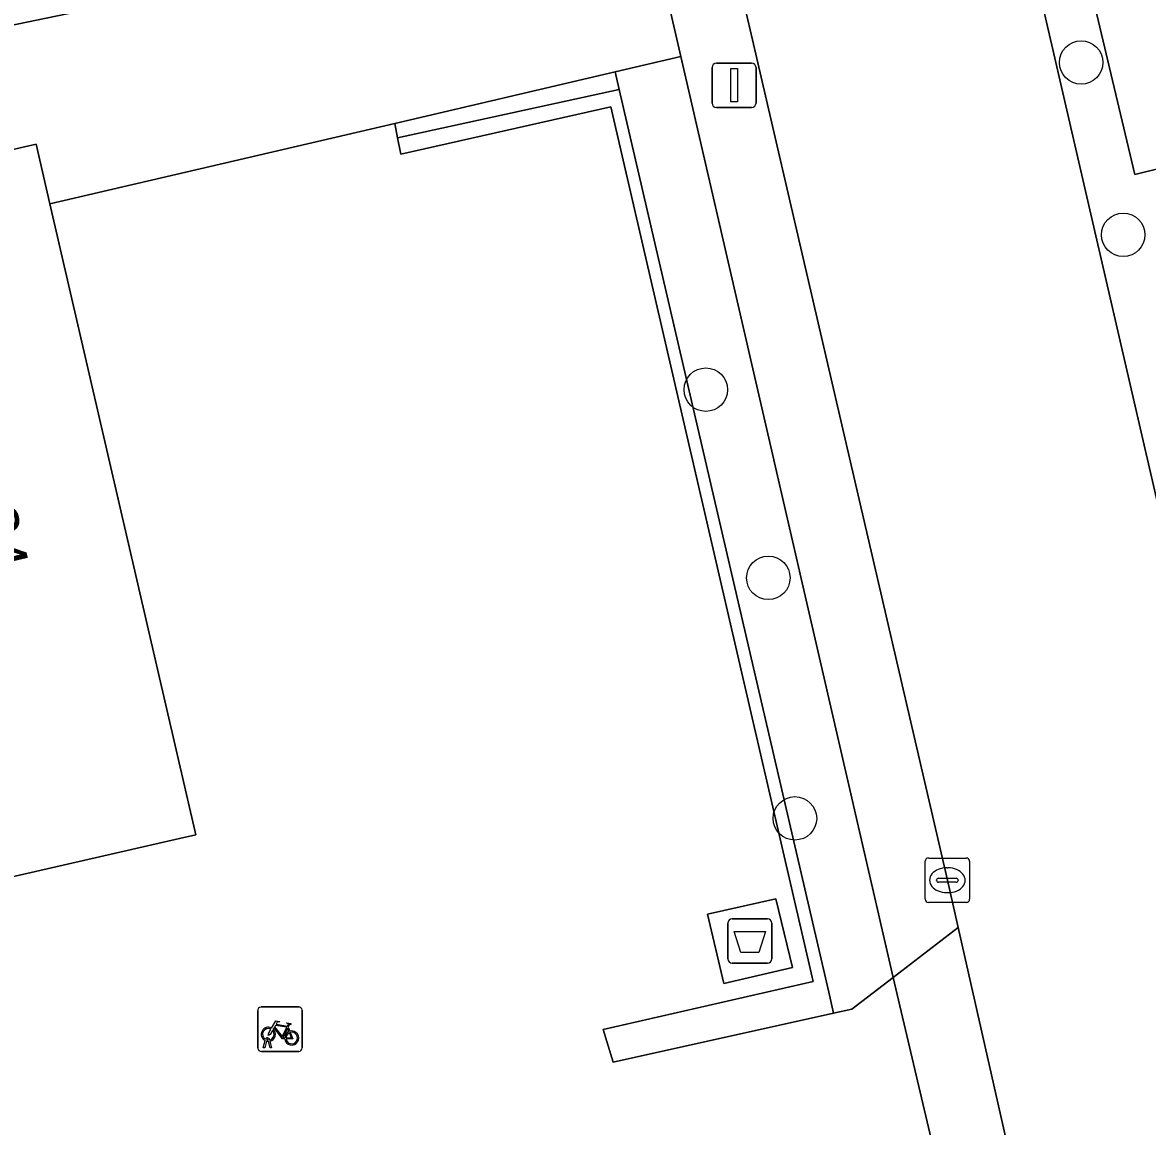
# Model space of a CAD drawing. Extents: x 156412 to 157779, y 382335 to 383768.
# Drawn here: x 156596.68 to 156622, y 383122.59 to 383147.44 of the extents above; entities that cross this region are included whole.
import ezdxf

# ---------------------------------------------------------------- set-up
doc = ezdxf.new("R2010")
doc.units = 0
for name, color, linetype in [('IMGEO_Afval_apart_plaats', 7, 'Continuous'), ('IMGEO_Berm_groen', 7, 'Continuous'), ('IMGEO_Boom', 7, 'Continuous'), ('IMGEO_Erf', 7, 'Continuous'), ('IMGEO_Fietsenrek', 7, 'Continuous'), ('IMGEO_Grasland_overig', 7, 'Continuous'), ('IMGEO_Greppel_droge_sloot', 7, 'Continuous'), ('IMGEO_Groenvoorziening', 7, 'Continuous'), ('IMGEO_Haag', 7, 'Continuous'), ('IMGEO_Kolk', 7, 'Continuous'), ('IMGEO_Lichtmast', 7, 'Continuous'), ('IMGEO_Pand', 7, 'Continuous'), ('IMGEO_Pand_nummerreeks', 7, 'Continuous'), ('IMGEO_Rijbaan_lokaal_gesloten', 7, 'Continuous'), ('IMGEO_Voetpad_gesloten', 7, 'Continuous'), ('IMGEO_Voetpad_open', 7, 'Continuous')]:
    doc.layers.add(name, color=color, linetype=linetype)

msp = doc.modelspace()

# ---------------------------------------------------------------- linework, layer by layer
at = {"layer": 'IMGEO_Afval_apart_plaats'}
for p, q in [((156612.554, 383126.366), (156612.554, 383127.166)), ((156612.554, 383127.166), (156612.554, 383126.366)), ((156612.654, 383127.266), (156613.444, 383127.266)), ((156613.444, 383127.266), (156612.654, 383127.266)), ((156613.544, 383127.166), (156613.544, 383126.366)), ((156613.544, 383126.366), (156613.544, 383127.166)), ((156613.444, 383126.266), (156612.654, 383126.266)), ((156612.654, 383126.266), (156613.444, 383126.266))]:
    msp.add_line(p, q, dxfattribs=at)
msp.add_lwpolyline([(156612.697, 383126.98), (156613.401, 383126.98), (156613.252, 383126.51), (156612.846, 383126.51), (156612.697, 383126.98)], dxfattribs=at)
for centre, start, end in [((156612.654, 383127.166), 90, 180), ((156612.654, 383127.166), 90, 180), ((156613.444, 383127.166), 0, 90), ((156613.444, 383127.166), 360, 90), ((156612.654, 383126.366), 180, 270), ((156612.654, 383126.366), 180, 270), ((156613.444, 383126.366), 270, 0), ((156613.444, 383126.366), 270, 0)]:
    msp.add_arc(centre, 0.1, start, end, dxfattribs=at)
at = {"layer": 'IMGEO_Berm_groen'}
for points in [[(156621.979, 383159.872), (156617.12, 383158.729), (156624.688, 383125.939), (156626.878, 383126.427), (156629.528, 383127.017)], [(156622.88, 383150.173), (156624.128, 383144.612), (156622.838, 383144.293), (156621.714, 383144.015), (156618.502, 383157.546), (156620.736, 383158.183)]]:
    msp.add_lwpolyline(points, close=True, dxfattribs=at)
at = {"layer": 'IMGEO_Boom'}
for centre in [(156620.506, 383146.54), (156621.452, 383142.662), (156612.059, 383139.175), (156613.466, 383134.94), (156614.065, 383129.527)]:
    msp.add_circle(centre, 0.489, dxfattribs=at)
at = {"layer": 'IMGEO_Erf'}
msp.add_lwpolyline([(156617.711, 383119.865), (156616.276, 383125.948), (156615.344, 383125.231), (156614.932, 383125.14), (156609.971, 383124.044), (156609.753, 383124.778), (156614.474, 383125.856), (156609.922, 383145.54), (156605.193, 383144.474), (156605.123, 383144.846), (156605.062, 383145.169), (156597.298, 383143.356), (156600.586, 383129.157), (156600.216, 383129.072), (156584.104, 383125.384), (156584.006, 383125.796), (156582.216, 383125.372), (156581.726, 383127.443), (156583.516, 383127.867), (156580.505, 383140.591), (156575.457, 383139.414), (156583.528, 383104.391)], dxfattribs=at)
msp.add_lwpolyline([(156612.095, 383127.369), (156613.634, 383127.714), (156614.007, 383126.174), (156612.466, 383125.812)], close=True, dxfattribs=at)
at = {"layer": 'IMGEO_Fietsenrek'}
for p, q in [((156601.975, 383124.357), (156601.975, 383125.198)), ((156601.975, 383125.198), (156601.975, 383124.357)), ((156602.05, 383125.282), (156602.891, 383125.282)), ((156602.891, 383125.282), (156602.05, 383125.282)), ((156602.975, 383125.207), (156602.975, 383124.366)), ((156602.975, 383124.366), (156602.975, 383125.207)), ((156602.662, 383124.831), (156602.698, 383124.736)), ((156602.102, 383124.366), (156602.141, 383124.526)), ((156602.136, 383124.366), (156602.102, 383124.366)), ((156602.171, 383124.514), (156602.136, 383124.366)), ((156602.213, 383124.538), (156602.212, 383124.542)), ((156602.254, 383124.366), (156602.22, 383124.508)), ((156602.244, 383124.549), (156602.245, 383124.542)), ((156602.252, 383124.512), (156602.287, 383124.366)), ((156602.287, 383124.366), (156602.254, 383124.366)), ((156602.9, 383124.282), (156602.059, 383124.282)), ((156602.059, 383124.282), (156602.9, 383124.282))]:
    msp.add_line(p, q, dxfattribs=at)
for points in [[(156602.288, 383124.808), (156602.383, 383124.972), (156602.469, 383124.958), (156602.471, 383124.949), (156602.415, 383124.938), (156602.388, 383124.893), (156602.644, 383124.852)], [(156602.584, 383124.564), (156602.534, 383124.564), (156602.343, 383124.815), (156602.324, 383124.783)], [(156602.631, 383124.827), (156602.374, 383124.868), (156602.357, 383124.839), (156602.524, 383124.619), (156602.631, 383124.827)], [(156602.644, 383124.852), (156602.669, 383124.901), (156602.663, 383124.905), (156602.64, 383124.909), (156602.628, 383124.916), (156602.627, 383124.919), (156602.629, 383124.924), (156602.724, 383124.909), (156602.726, 383124.899), (156602.716, 383124.886), (156602.704, 383124.88), (156602.69, 383124.886), (156602.662, 383124.831)], [(156602.309, 383124.756), (156602.257, 383124.666), (156602.217, 383124.641), (156602.218, 383124.688), (156602.273, 383124.782)], [(156602.679, 383124.729), (156602.649, 383124.806), (156602.54, 383124.588), (156602.583, 383124.588)], [(156602.613, 383124.588), (156602.733, 383124.587), (156602.689, 383124.701)], [(156602.709, 383124.708), (156602.764, 383124.563), (156602.614, 383124.563)]]:
    msp.add_lwpolyline(points, dxfattribs=at)
for centre, radius, start, end in [((156602.053, 383125.204), 0.0779, 92.4484, 184.2845), ((156602.053, 383125.204), 0.0779, 92.4484, 184.2845), ((156602.897, 383125.204), 0.0779, 2.4484, 94.2845), ((156602.897, 383125.204), 0.0779, 2.4484, 94.2845), ((156602.215, 383124.667), 0.159, 62.6766, 242.1369), ((156602.215, 383124.667), 0.129, 63.3192, 238.903), ((156602.195, 383124.538), 0.0499, 12.8025, 158.6934), ((156602.215, 383124.667), 0.129, 283.6043, 43.4302), ((156602.215, 383124.667), 0.159, 283.5766, 46.6042), ((156602.742, 383124.583), 0.159, 113.3408, 178.3217), ((156602.742, 383124.583), 0.159, 187.0065, 105.7708), ((156602.742, 383124.583), 0.129, 113.923, 177.9556), ((156602.742, 383124.583), 0.129, 188.6715, 104.5883), ((156602.053, 383124.36), 0.0779, 182.4484, 274.2845), ((156602.053, 383124.36), 0.0779, 182.4484, 274.2845), ((156602.215, 383124.667), 0.159, 253.9967, 271.7867), ((156602.195, 383124.538), 0.0174, 12.8025, 163.4502), ((156602.215, 383124.667), 0.129, 253.415, 269.0204), ((156602.897, 383124.36), 0.0779, 272.4484, 4.2845), ((156602.897, 383124.36), 0.0779, 272.4484, 4.2845)]:
    msp.add_arc(centre, radius, start, end, dxfattribs=at)
at = {"layer": 'IMGEO_Grasland_overig'}
msp.add_lwpolyline([(156610.109, 383145.93), (156610.017, 383146.326), (156605.062, 383145.169), (156605.123, 383144.846)], close=True, dxfattribs=at)
at = {"layer": 'IMGEO_Greppel_droge_sloot'}
msp.add_lwpolyline([(156622.88, 383150.173), (156620.736, 383158.183), (156618.502, 383157.546), (156621.714, 383144.015), (156622.838, 383144.293), (156624.128, 383144.612)], close=True, dxfattribs=at)
at = {"layer": 'IMGEO_Groenvoorziening'}
for points in [[(156575.073, 383139.653), (156580.431, 383140.903), (156596.987, 383144.697), (156597.298, 383143.356), (156605.062, 383145.169), (156610.017, 383146.326), (156611.496, 383146.671), (156605.987, 383170.552), (156602.818, 383170.35), (156600.722, 383170.096), (156598.643, 383169.724), (156596.589, 383169.234), (156584.979, 383165.653), (156591.741, 383166.928)], [(156556.891, 383136.241), (156569.844, 383141.874), (156598.737, 383147.848)], [(156598.737, 383147.848), (156569.844, 383141.874), (156556.891, 383136.241), (156557.508, 383135.59), (156561.97, 383130.545)]]:
    msp.add_lwpolyline(points, dxfattribs=at)
for points in [[(156614.826, 383125.619), (156614.932, 383125.14), (156615.344, 383125.231), (156616.276, 383125.948), (156611.496, 383146.671), (156610.017, 383146.326), (156610.109, 383145.93)], [(156610.109, 383145.93), (156605.123, 383144.846), (156605.193, 383144.474), (156609.922, 383145.54), (156614.474, 383125.856), (156609.753, 383124.778), (156609.971, 383124.044), (156614.932, 383125.14), (156614.826, 383125.619)]]:
    msp.add_lwpolyline(points, close=True, dxfattribs=at)
at = {"layer": 'IMGEO_Haag'}
msp.add_lwpolyline([(156610.109, 383145.93), (156605.123, 383144.846), (156605.193, 383144.474), (156609.922, 383145.54), (156614.474, 383125.856), (156609.753, 383124.778), (156609.971, 383124.044), (156614.932, 383125.14), (156614.826, 383125.619)], close=True, dxfattribs=at)
at = {"layer": 'IMGEO_Kolk'}
for p, q in [((156617.07, 383128.635), (156617.922, 383128.635)), ((156616.995, 383127.709), (156616.995, 383128.561)), ((156617.483, 383128.415), (156617.508, 383128.415)), ((156617.996, 383128.561), (156617.996, 383127.709)), ((156617.254, 383128.129), (156617.254, 383128.141)), ((156617.297, 383128.178), (156617.695, 383128.178)), ((156617.738, 383128.141), (156617.738, 383128.129)), ((156617.692, 383128.092), (156617.294, 383128.092)), ((156617.506, 383127.855), (156617.481, 383127.855)), ((156617.922, 383127.635), (156617.07, 383127.635))]:
    msp.add_line(p, q, dxfattribs=at)
for points in [[(156617.07, 383128.635), (156617.922, 383128.635)], [(156616.995, 383127.709), (156616.995, 383128.561)], [(156617.996, 383128.561), (156617.996, 383127.709)], [(156617.922, 383127.635), (156617.07, 383127.635)]]:
    msp.add_lwpolyline(points, dxfattribs=at)
for centre, radius, start, end in [((156617.072, 383128.559), 0.0765, 91.552, 178.448), ((156617.072, 383128.559), 0.0765, 91.552, 178.448), ((156617.92, 383128.559), 0.0765, 1.552, 88.448), ((156617.92, 383128.559), 0.0765, 1.552, 88.448), ((156617.294, 383128.138), 0.0403, 85.8775, 175.7526), ((156617.291, 383128.128), 0.0366, 178.938, 274.7102), ((156617.695, 383128.135), 0.043, 264.8664, 352.4533), ((156617.699, 383128.14), 0.0386, 1.7309, 96.639), ((156617.072, 383127.711), 0.0765, 181.552, 268.448), ((156617.072, 383127.711), 0.0765, 181.552, 268.448), ((156617.92, 383127.711), 0.0765, 271.552, 358.448), ((156617.92, 383127.711), 0.0765, 271.552, 358.448)]:
    msp.add_arc(centre, radius, start, end, dxfattribs=at)
for centre, major_axis, ratio, start_param, end_param in [((156617.482, 383128.135), (-0.387, 0.002), 0.722429, 4.712389, 7.853982), ((156617.507, 383128.135), (-0.39, 0.002), 0.717154, 1.570796, 4.712389)]:
    msp.add_ellipse(centre, major_axis=major_axis, ratio=ratio, start_param=start_param, end_param=end_param, dxfattribs=at)
at = {"layer": 'IMGEO_Lichtmast'}
for p, q in [((156612.199, 383145.626), (156612.199, 383146.426)), ((156612.199, 383146.426), (156612.199, 383145.626)), ((156612.299, 383146.526), (156613.089, 383146.526)), ((156613.089, 383146.526), (156612.299, 383146.526)), ((156613.189, 383146.426), (156613.189, 383145.626)), ((156613.189, 383145.626), (156613.189, 383146.426)), ((156613.089, 383145.526), (156612.299, 383145.526)), ((156612.299, 383145.526), (156613.089, 383145.526))]:
    msp.add_line(p, q, dxfattribs=at)
msp.add_lwpolyline([(156612.619, 383146.401), (156612.769, 383146.401), (156612.769, 383145.651), (156612.619, 383145.651), (156612.619, 383146.401)], dxfattribs=at)
for centre, start, end in [((156612.299, 383146.426), 90, 180), ((156612.299, 383146.426), 90, 180), ((156613.089, 383146.426), 0, 90), ((156613.089, 383146.426), 360, 90), ((156612.299, 383145.626), 180, 270), ((156612.299, 383145.626), 180, 270), ((156613.089, 383145.626), 270, 0), ((156613.089, 383145.626), 270, 0)]:
    msp.add_arc(centre, 0.1, start, end, dxfattribs=at)
at = {"layer": 'IMGEO_Pand'}
msp.add_lwpolyline([(156597.298, 383143.356), (156596.987, 383144.697), (156580.431, 383140.903), (156580.505, 383140.591), (156583.516, 383127.867), (156584.006, 383125.796), (156584.104, 383125.384), (156600.216, 383129.072), (156600.586, 383129.157)], close=True, dxfattribs=at)
at = {"layer": 'IMGEO_Rijbaan_lokaal_gesloten'}
for points in [[(156596.777, 383217.694), (156600.905, 383199.885), (156602.448, 383193.129), (156604.228, 383185.332), (156605.138, 383181.345), (156607.274, 383172.184), (156607.631, 383170.655), (156608.688, 383166.122), (156610.807, 383156.976), (156611.219, 383155.197), (156612.636, 383149.082), (156613.108, 383147.048), (156617.496, 383128.135), (156617.736, 383127.073), (156619.43, 383119.574), (156621.285, 383111.645), (156624.315, 383098.493)], [(156624.688, 383125.939), (156617.12, 383158.729), (156617.017, 383159.159)]]:
    msp.add_lwpolyline(points, dxfattribs=at)
at = {"layer": 'IMGEO_Voetpad_gesloten'}
msp.add_lwpolyline([(156613.634, 383127.714), (156612.095, 383127.369), (156612.466, 383125.812), (156614.007, 383126.174)], close=True, dxfattribs=at)
at = {"layer": 'IMGEO_Voetpad_open'}
for points in [[(156602.553, 383185.44), (156605.66, 383171.968), (156605.987, 383170.552), (156611.496, 383146.671), (156616.276, 383125.948), (156617.736, 383127.073), (156617.496, 383128.135), (156613.108, 383147.048), (156612.636, 383149.082), (156611.219, 383155.197), (156610.807, 383156.976), (156608.688, 383166.122), (156607.631, 383170.655), (156607.274, 383172.184), (156605.138, 383181.345), (156604.228, 383185.332)], [(156617.736, 383127.073), (156616.276, 383125.948), (156617.711, 383119.865), (156619.43, 383119.574)]]:
    msp.add_lwpolyline(points, close=True, dxfattribs=at)

# ---------------------------------------------------------------- texts
at = {"layer": 'IMGEO_Pand_nummerreeks'}
msp.add_text('210-224', height=1, rotation=283.0403, dxfattribs=at).set_placement((156594.759, 383139.782))

doc.saveas('drawing.dxf')
